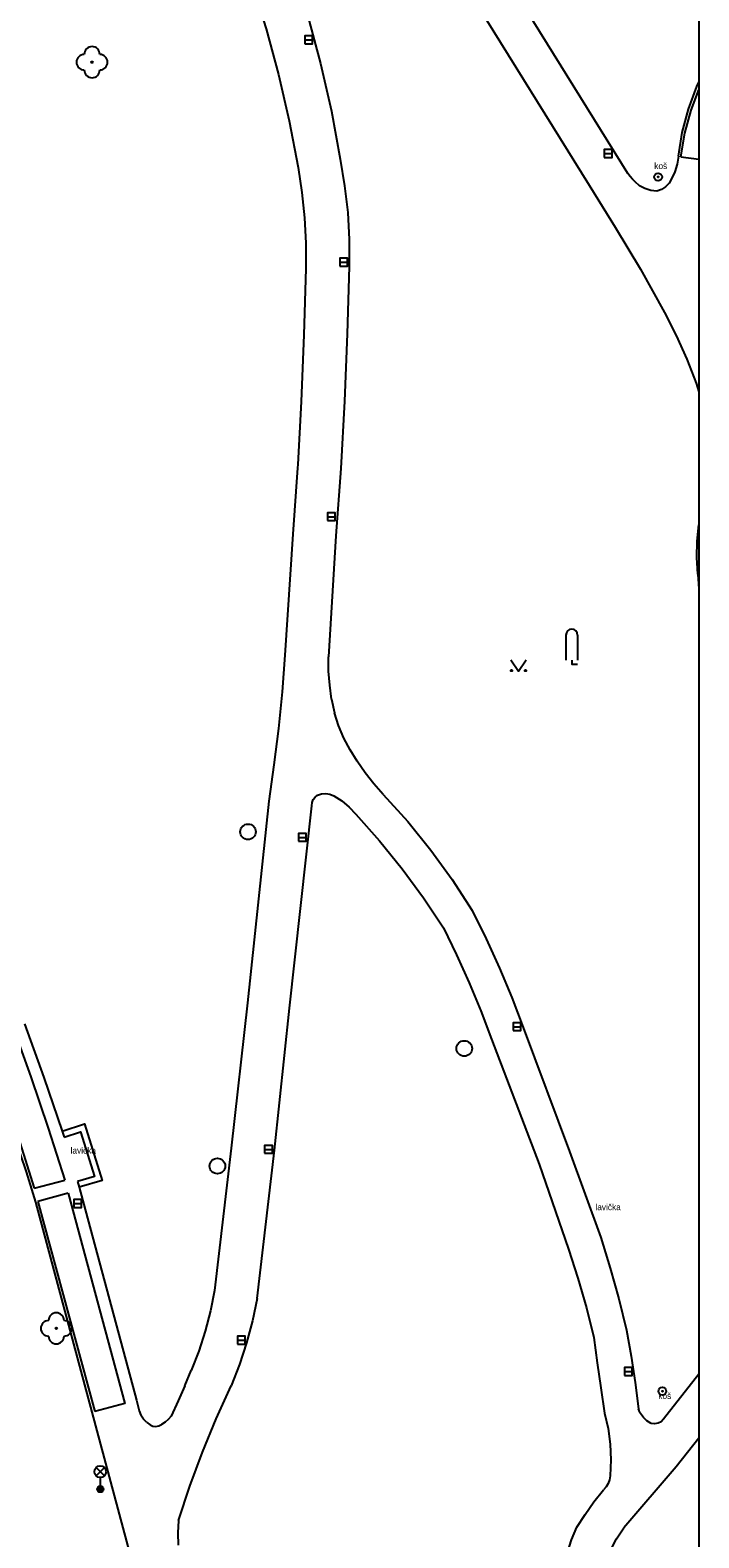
# Model space of a CAD drawing. Extents: x -600309 to -598967, y -1161267 to -1160292.
# Drawn here: x -599010.2 to -598967.1, y -1160750.2 to -1160653.3 of the extents above; entities that cross this region are included whole.
import ezdxf

# ---------------------------------------------------------------- set-up
doc = ezdxf.new("R2010")
doc.units = 0
for name, color, linetype in [('Level 11', 7, 'Continuous'), ('Level 22', 7, 'Continuous'), ('Level 25', 7, 'Continuous'), ('Level 27', 7, 'Continuous'), ('Level 33', 7, 'Continuous'), ('Level 36', 7, 'Continuous'), ('Level 42', 7, 'Continuous'), ('Vrstva 63', 7, 'Continuous')]:
    doc.layers.add(name, color=color, linetype=linetype)

msp = doc.modelspace()

# ---------------------------------------------------------------- linework, layer by layer
at = {"layer": 'Level 11'}
for p, q in [((-598968.26, -1160661.45), (-598967.1085, -1160661.5939)), ((-598967.29, -1160676), (-598967.1085, -1160676.566)), ((-598967.18, -1160688.28), (-598967.1085, -1160689.2147)), ((-598967.1085, -1160739.7183), (-598969.38, -1160742.61)), ((-598967.1085, -1160743.8335), (-598968.57, -1160745.68))]:
    msp.add_line(p, q, dxfattribs=at)
for points in [[(-598971.69, -1160662.52), (-598979.49, -1160649.93), (-598985.24, -1160640.51), (-598987.31, -1160637.35)], [(-598989.47, -1160638.82), (-598987.44, -1160641.92), (-598981.75, -1160651.07), (-598974.17, -1160663.27)], [(-598993.26, -1160649.42), (-598992.29, -1160652.41), (-598991.46, -1160655.44), (-598990.76, -1160658.5), (-598990.2, -1160661.59)], [(-598995.88, -1160650.3), (-598994.97, -1160653.21), (-598994.17, -1160656.16), (-598993.48, -1160659.13)], [(-598968.43, -1160661.41), (-598968.18, -1160659.88), (-598967.78, -1160658.38), (-598967.24, -1160656.92), (-598967.1085, -1160656.655)], [(-598968.26, -1160661.45), (-598968.01, -1160659.93), (-598967.61, -1160658.44), (-598967.1085, -1160657.1269)], [(-598993.48, -1160659.13), (-598992.91, -1160662.13)], [(-598992.91, -1160662.13), (-598992.66, -1160663.74), (-598992.5, -1160665.37), (-598992.41, -1160667)], [(-598990.2, -1160661.59), (-598989.91, -1160663.3), (-598989.71, -1160665.02), (-598989.61, -1160666.76), (-598989.62, -1160668.49)], [(-598968.43, -1160661.41), (-598968.5, -1160661.91), (-598968.65, -1160662.4), (-598968.88, -1160662.85)], [(-598971.21, -1160663.05), (-598971.38, -1160662.89), (-598971.54, -1160662.71), (-598971.69, -1160662.52)], [(-598970.92, -1160663.3), (-598971.21, -1160663.05)], [(-598968.88, -1160662.85), (-598969.03, -1160663.13), (-598969.25, -1160663.37), (-598969.52, -1160663.54), (-598969.82, -1160663.65)], [(-598974.17, -1160663.27), (-598972.49, -1160665.96), (-598970.87, -1160668.68)], [(-598969.82, -1160663.65), (-598970.21, -1160663.61), (-598970.58, -1160663.49), (-598970.92, -1160663.3)], [(-598992.41, -1160667), (-598992.41, -1160668.63)], [(-598992.41, -1160668.63), (-598992.53, -1160672.9), (-598992.71, -1160677.17)], [(-598989.62, -1160668.49), (-598989.74, -1160672.82)], [(-598970.87, -1160668.68), (-598969.32, -1160671.45)], [(-598969.32, -1160671.45), (-598968.56, -1160672.93), (-598967.88, -1160674.45), (-598967.29, -1160676)], [(-598989.74, -1160672.82), (-598989.92, -1160677.16)], [(-598992.71, -1160677.17), (-598992.93, -1160681.23), (-598992.94, -1160681.44)], [(-598989.92, -1160677.16), (-598990.16, -1160681.49), (-598990.47, -1160685.81)], [(-598992.94, -1160681.44), (-598993.24, -1160685.7)], [(-598967.18, -1160688.28), (-598967.24, -1160687.22), (-598967.21, -1160686.16), (-598967.11, -1160685.11), (-598967.1085, -1160685.1016)], [(-598993.24, -1160685.7), (-598993.77, -1160693.49)], [(-598990.47, -1160685.81), (-598990.95, -1160693.6)], [(-598993.77, -1160693.49), (-598993.94, -1160695.85), (-598994.17, -1160698.2), (-598994.46, -1160700.54)], [(-598990.75, -1160696.31), (-598990.87, -1160695.41), (-598990.94, -1160694.51), (-598990.95, -1160693.6)], [(-598990.75, -1160696.31), (-598990.57, -1160697.2)], [(-598989.1, -1160700.31), (-598989.56, -1160699.58), (-598989.97, -1160698.82), (-598990.3, -1160698.02), (-598990.57, -1160697.2)], [(-598994.46, -1160700.54), (-598994.8, -1160702.88)], [(-598987.43, -1160702.44), (-598988.03, -1160701.76), (-598988.58, -1160701.05), (-598989.1, -1160700.31)], [(-598992.01, -1160702.97), (-598991.94, -1160702.78)], [(-598991.94, -1160702.78), (-598991.81, -1160702.62), (-598991.65, -1160702.5)], [(-598991.65, -1160702.5), (-598991.4, -1160702.41), (-598991.13, -1160702.38), (-598990.86, -1160702.42), (-598990.61, -1160702.53)], [(-598990.61, -1160702.53), (-598990.09, -1160702.86), (-598989.61, -1160703.26), (-598989.19, -1160703.71)], [(-598987.43, -1160702.44), (-598985.85, -1160704.19)], [(-598994.8, -1160702.88), (-598996.17, -1160715.84)], [(-598994.43, -1160725.33), (-598993.45, -1160716.19), (-598992.03, -1160703.17)], [(-598992.03, -1160703.17), (-598992.01, -1160702.97)], [(-598989.19, -1160703.71), (-598987.66, -1160705.44), (-598986.2, -1160707.24), (-598984.83, -1160709.1), (-598983.55, -1160711.02)], [(-598985.85, -1160704.19), (-598984.37, -1160706.02)], [(-598984.37, -1160706.02), (-598982.99, -1160707.92), (-598981.71, -1160709.9)], [(-598981.71, -1160709.9), (-598980.79, -1160711.74), (-598979.94, -1160713.61), (-598979.14, -1160715.51), (-598978.41, -1160717.43)], [(-598983.55, -1160711.02), (-598982.7, -1160712.77), (-598981.9, -1160714.55), (-598981.15, -1160716.36), (-598980.46, -1160718.18)], [(-599012.54, -1160714.06), (-599011.29, -1160717.32), (-599010.11, -1160720.61), (-599008.99, -1160723.91), (-599007.93, -1160727.24)], [(-599014.58, -1160714.87), (-599013.31, -1160718.29), (-599012.08, -1160721.73), (-599011.17, -1160724.43), (-599011.04, -1160724.82), (-599010.91, -1160725.19), (-599010.79, -1160725.58), (-599010.42, -1160726.72), (-599009.8, -1160728.66)], [(-599014.42, -1160714.81), (-599013.18, -1160718.01), (-599012.02, -1160721.24), (-599010.92, -1160724.49), (-599009.89, -1160727.77)], [(-598996.17, -1160715.84), (-598997.22, -1160725.19), (-598998.28, -1160734.34)], [(-599010.52, -1160717.2), (-599009.27, -1160720.64), (-599008.09, -1160724.1)], [(-598980.46, -1160718.18), (-598977.39, -1160726.23), (-598975.49, -1160731.68)], [(-598978.41, -1160717.43), (-598975.43, -1160725.4), (-598973.43, -1160730.93)], [(-599008.09, -1160724.1), (-599006.65, -1160723.63), (-599005.52, -1160727.28), (-599007, -1160727.71)], [(-599008.09, -1160724.1), (-599006.65, -1160723.63), (-599005.52, -1160727.28), (-599007, -1160727.71)], [(-599008.09, -1160724.1), (-599007.97, -1160724.48)], [(-599007.97, -1160724.48), (-599006.91, -1160724.14), (-599006.02, -1160727.01), (-599007.11, -1160727.33)], [(-598995.54, -1160734.85), (-598994.43, -1160725.33)], [(-599009.89, -1160727.77), (-599007.93, -1160727.24)], [(-599007.11, -1160727.33), (-599007, -1160727.71)], [(-599007, -1160727.71), (-599003.3, -1160741.4)], [(-599009.8, -1160728.66), (-599006.18, -1160742.17)], [(-599007.71, -1160728.08), (-599009.65, -1160728.63)], [(-599009.65, -1160728.63), (-599006, -1160742.13)], [(-599007.71, -1160728.08), (-599004.05, -1160741.61), (-599006, -1160742.13)], [(-598973.43, -1160730.93), (-598972.81, -1160732.9), (-598972.25, -1160734.89), (-598971.76, -1160736.89)], [(-598975.49, -1160731.68), (-598974.89, -1160733.56), (-598974.35, -1160735.46), (-598973.88, -1160737.37)], [(-598998.28, -1160734.34), (-598998.54, -1160735.66)], [(-598998.54, -1160735.66), (-598998.88, -1160736.96)], [(-598995.54, -1160734.85), (-598995.84, -1160736.29), (-598996.22, -1160737.71)], [(-598998.88, -1160736.96), (-598999.3, -1160738.24), (-598999.79, -1160739.49)], [(-598996.22, -1160737.71), (-598996.68, -1160739.1)], [(-598973.88, -1160737.37), (-598973.66, -1160738.99)], [(-598971.76, -1160736.89), (-598971.46, -1160738.57), (-598971.21, -1160740.26), (-598970.99, -1160741.96)], [(-599000.19, -1160740.48), (-598999.79, -1160739.49)], [(-598996.68, -1160739.1), (-598997.21, -1160740.47)], [(-598973.66, -1160738.99), (-598973.43, -1160740.61)], [(-599000.19, -1160740.48), (-599000.62, -1160741.45), (-599001.08, -1160742.42)], [(-599000.6, -1160749.13), (-598999.87, -1160746.92), (-598999.07, -1160744.74), (-598998.18, -1160742.59), (-598997.21, -1160740.47)], [(-598973.43, -1160740.61), (-598973.18, -1160742.23)], [(-599003.3, -1160741.4), (-599003.13, -1160742.09)], [(-599006.18, -1160742.17), (-599002.75, -1160754.96)], [(-599003.13, -1160742.09), (-599003.02, -1160742.36)], [(-599002.66, -1160742.82), (-599002.86, -1160742.61), (-599003.02, -1160742.36)], [(-599001.08, -1160742.42), (-599001.26, -1160742.63), (-599001.47, -1160742.81), (-599001.7, -1160742.96)], [(-598973.18, -1160742.23), (-598972.95, -1160743.22), (-598972.81, -1160744.23), (-598972.77, -1160745.24), (-598972.82, -1160746.26)], [(-598970.87, -1160742.26), (-598970.92, -1160742.16), (-598970.96, -1160742.06), (-598970.99, -1160741.96)], [(-598970.18, -1160742.89), (-598970.45, -1160742.72), (-598970.68, -1160742.51), (-598970.87, -1160742.26)], [(-599002.66, -1160742.82), (-599002.42, -1160742.99)], [(-599002.42, -1160742.99), (-599002.25, -1160743.07)], [(-599002.25, -1160743.07), (-599002.06, -1160743.09)], [(-599002.06, -1160743.09), (-599001.87, -1160743.05)], [(-599001.87, -1160743.05), (-599001.7, -1160742.96)], [(-598969.96, -1160742.92), (-598970.18, -1160742.89)], [(-598969.38, -1160742.61), (-598969.53, -1160742.78), (-598969.73, -1160742.88), (-598969.96, -1160742.92)], [(-598972.82, -1160746.26), (-598972.86, -1160746.52), (-598972.94, -1160746.76), (-598973.08, -1160746.98), (-598973.25, -1160747.17)], [(-598968.57, -1160745.68), (-598971.94, -1160749.61)], [(-598974.96, -1160749.57), (-598974.43, -1160748.74), (-598973.86, -1160747.94), (-598973.25, -1160747.17)], [(-599000.6, -1160749.13), (-599000.65, -1160749.93)], [(-599000.65, -1160749.93), (-599000.63, -1160750.72)], [(-598975.86, -1160752.91), (-598975.75, -1160752.05), (-598975.56, -1160751.2), (-598975.3, -1160750.37), (-598974.96, -1160749.57)], [(-598972.79, -1160751.06), (-598972.41, -1160750.31), (-598971.94, -1160749.61)]]:
    msp.add_lwpolyline(points, dxfattribs=at)
at = {"layer": 'Level 22'}
for centre in [(-599006.17, -1160655.36), (-599008.4699, -1160736.78)]:
    msp.add_circle(centre, 0.05, dxfattribs=at)
for centre, start, end in [((-599006.17, -1160654.86), 0, 180), ((-599006.67, -1160655.36), 90, 270), ((-599005.67, -1160655.36), 270, 90), ((-599006.17, -1160655.86), 180, 0), ((-599008.4699, -1160736.28), 0, 180), ((-599008.9699, -1160736.78), 90, 270), ((-599007.9699, -1160736.78), 270, 90), ((-599008.4699, -1160737.28), 180, 0)]:
    msp.add_arc(centre, 0.5, start, end, dxfattribs=at)
at = {"layer": 'Level 25'}
for centre, radius in [((-598969.73, -1160662.74), 0.25), ((-598969.73, -1160662.74), 0.0303), ((-598969.46, -1160740.82), 0.25), ((-598969.46, -1160740.82), 0.0303)]:
    msp.add_circle(centre, radius, dxfattribs=at)
at = {"layer": 'Level 27'}
for p, q in [((-598992.48, -1160653.92), (-598991.98, -1160653.92)), ((-598973.2, -1160661.23), (-598972.7, -1160661.23)), ((-598990.22, -1160668.22), (-598989.72, -1160668.22)), ((-598991.02, -1160684.59), (-598990.52, -1160684.59)), ((-598992.88, -1160705.21), (-598992.38, -1160705.21)), ((-598979.06, -1160717.38), (-598978.56, -1160717.38)), ((-598995.06, -1160725.27), (-598994.56, -1160725.27)), ((-599007.34, -1160728.75), (-599006.84, -1160728.75)), ((-598996.81, -1160737.54), (-598996.31, -1160737.54)), ((-598971.9, -1160739.55), (-598971.4, -1160739.55))]:
    msp.add_line(p, q, dxfattribs=at)
for points in [[(-598992.48, -1160654.17), (-598991.98, -1160654.17), (-598991.98, -1160653.67), (-598992.48, -1160653.67)], [(-598973.2, -1160661.48), (-598972.7, -1160661.48), (-598972.7, -1160660.98), (-598973.2, -1160660.98)], [(-598990.22, -1160668.47), (-598989.72, -1160668.47), (-598989.72, -1160667.97), (-598990.22, -1160667.97)], [(-598991.02, -1160684.84), (-598990.52, -1160684.84), (-598990.52, -1160684.34), (-598991.02, -1160684.34)], [(-598992.88, -1160705.46), (-598992.38, -1160705.46), (-598992.38, -1160704.96), (-598992.88, -1160704.96)], [(-598979.06, -1160717.63), (-598978.56, -1160717.63), (-598978.56, -1160717.13), (-598979.06, -1160717.13)], [(-598995.06, -1160725.52), (-598994.56, -1160725.52), (-598994.56, -1160725.02), (-598995.06, -1160725.02)], [(-599007.34, -1160729), (-599006.84, -1160729), (-599006.84, -1160728.5), (-599007.34, -1160728.5)], [(-598996.81, -1160737.79), (-598996.31, -1160737.79), (-598996.31, -1160737.29), (-598996.81, -1160737.29)], [(-598971.9, -1160739.8), (-598971.4, -1160739.8), (-598971.4, -1160739.3), (-598971.9, -1160739.3)]]:
    msp.add_lwpolyline(points, close=True, dxfattribs=at)
for centre in [(-598996.13, -1160704.85), (-598982.21, -1160718.78), (-598998.1, -1160726.34)]:
    msp.add_circle(centre, 0.5, dxfattribs=at)
at = {"layer": 'Level 33'}
for p, q in [((-599005.905, -1160746.26), (-599005.375, -1160745.73)), ((-599005.905, -1160745.73), (-599005.375, -1160746.26)), ((-599005.64, -1160746.37), (-599005.64, -1160747.12))]:
    msp.add_line(p, q, dxfattribs=at)
for centre, radius in [((-599005.64, -1160745.995), 0.375), ((-599005.64, -1160747.12), 0.2), ((-599005.64, -1160747.12), 0.1445), ((-599005.64, -1160747.12), 0.0876)]:
    msp.add_circle(centre, radius, dxfattribs=at)
at = {"layer": 'Level 36'}
for p, q in [((-598975.665, -1160692.195), (-598975.665, -1160693.82)), ((-598974.915, -1160692.195), (-598974.915, -1160693.82))]:
    msp.add_line(p, q, dxfattribs=at)
for points in [[(-598979.22, -1160693.78), (-598978.72, -1160694.53), (-598978.22, -1160693.78)], [(-598975.29, -1160693.82), (-598975.29, -1160694.07), (-598974.915, -1160694.07)]]:
    msp.add_lwpolyline(points, dxfattribs=at)
for centre in [(-598979.1702, -1160694.4798), (-598978.2708, -1160694.4798)]:
    msp.add_circle(centre, 0.05, dxfattribs=at)
msp.add_arc((-598975.2903, -1160692.1946), 0.375, 0, 180, dxfattribs=at)
at = {"layer": 'Vrstva 63'}
msp.add_lwpolyline([(-600308.541, -1160292.3474), (-598967.1085, -1160292.3474), (-598967.1085, -1161267.0314), (-600308.541, -1161267.0314)], close=True, dxfattribs=at)

# ---------------------------------------------------------------- texts
at = {"layer": 'Level 42'}
for s, p in [('koš', (-598969.98, -1160662.23)), ('lavička', (-599007.55, -1160725.54)), ('lavička', (-598973.77, -1160729.18)), ('koš', (-598969.72, -1160741.32))]:
    msp.add_text(s, height=0.4, dxfattribs=at).set_placement(p)

doc.saveas('drawing.dxf')
